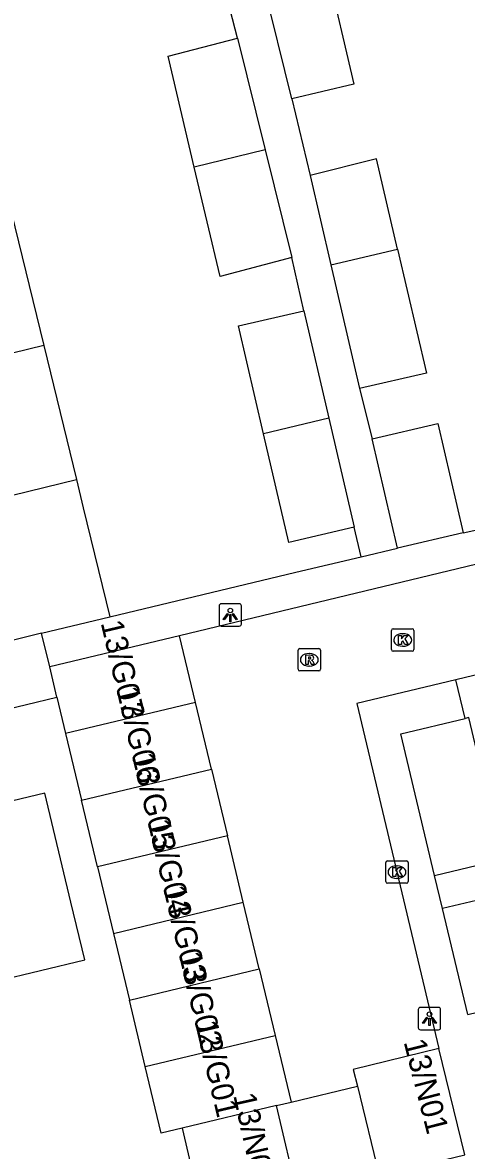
# Model space of a CAD drawing. Extents: x 162026 to 163499, y 387297 to 388169.
# Drawn here: x 163001.2 to 163021, y 387817 to 387867.3 of the extents above; entities that cross this region are included whole.
import ezdxf

# ---------------------------------------------------------------- set-up
doc = ezdxf.new("R2010")
doc.units = 0
for name, color, linetype in [('IMGEO_Kolk', 7, 'Continuous'), ('IMGEO_Lichtpunt', 7, 'Continuous'), ('IMGEO_Muur', 7, 'Continuous'), ('IMGEO_Pand', 7, 'Continuous'), ('IMGEO_Pand_nummerreeks', 7, 'Continuous'), ('IMGEO_Rijbaan_lokaal_open', 7, 'Continuous'), ('IMGEO_Rioolput', 7, 'Continuous'), ('IMGEO_Voetpad_open', 7, 'Continuous')]:
    doc.layers.add(name, color=color, linetype=linetype)

msp = doc.modelspace()

# ---------------------------------------------------------------- linework, layer by layer
at = {"layer": 'IMGEO_Kolk'}
for p, q in [((163017.661, 387839.38), (163017.661, 387840.232)), ((163017.736, 387840.306), (163018.588, 387840.306)), ((163018.149, 387840.086), (163018.174, 387840.086)), ((163018.662, 387840.232), (163018.662, 387839.38)), ((163018.172, 387839.526), (163018.147, 387839.526)), ((163018.588, 387839.306), (163017.736, 387839.306)), ((163017.482, 387829.95), (163018.334, 387829.95)), ((163017.407, 387829.024), (163017.407, 387829.876)), ((163017.895, 387829.73), (163017.92, 387829.73)), ((163018.408, 387829.876), (163018.408, 387829.024)), ((163018.334, 387828.95), (163017.482, 387828.95)), ((163017.918, 387829.17), (163017.893, 387829.17))]:
    msp.add_line(p, q, dxfattribs=at)
for points in [[(163017.661, 387839.38), (163017.661, 387840.232)], [(163017.736, 387840.306), (163018.588, 387840.306)], [(163017.982, 387840.006), (163018.105, 387840.006), (163018.105, 387839.855), (163018.235, 387840.006), (163018.399, 387840.006), (163018.253, 387839.855), (163018.406, 387839.606), (163018.254, 387839.606), (163018.169, 387839.77), (163018.105, 387839.703), (163018.105, 387839.606), (163017.982, 387839.606), (163017.982, 387840.006)], [(163018.662, 387840.232), (163018.662, 387839.38)], [(163018.588, 387839.306), (163017.736, 387839.306)], [(163017.482, 387829.95), (163018.334, 387829.95)], [(163017.407, 387829.024), (163017.407, 387829.876)], [(163017.728, 387829.65), (163017.851, 387829.65), (163017.851, 387829.499), (163017.981, 387829.65), (163018.145, 387829.65), (163017.999, 387829.499), (163018.152, 387829.25), (163018, 387829.25), (163017.915, 387829.414), (163017.851, 387829.347), (163017.851, 387829.25), (163017.728, 387829.25), (163017.728, 387829.65)], [(163018.408, 387829.876), (163018.408, 387829.024)], [(163018.334, 387828.95), (163017.482, 387828.95)]]:
    msp.add_lwpolyline(points, dxfattribs=at)
for centre, start, end in [((163017.738, 387840.23), 91.552, 178.448), ((163017.738, 387840.23), 91.552, 178.448), ((163018.586, 387840.23), 1.552, 88.448), ((163018.586, 387840.23), 1.552, 88.448), ((163017.738, 387839.382), 181.552, 268.448), ((163017.738, 387839.382), 181.552, 268.448), ((163018.586, 387839.382), 271.552, 358.448), ((163018.586, 387839.382), 271.552, 358.448), ((163017.484, 387829.874), 91.552, 178.448), ((163017.484, 387829.874), 91.552, 178.448), ((163018.332, 387829.874), 1.552, 88.448), ((163018.332, 387829.874), 1.552, 88.448), ((163017.484, 387829.026), 181.552, 268.448), ((163017.484, 387829.026), 181.552, 268.448), ((163018.332, 387829.026), 271.552, 358.448), ((163018.332, 387829.026), 271.552, 358.448)]:
    msp.add_arc(centre, 0.0765, start, end, dxfattribs=at)
for centre, major_axis, ratio, start_param, end_param in [((163018.148, 387839.806), (-0.387, 0.002), 0.722429, 4.712389, 7.853982), ((163018.173, 387839.806), (-0.39, 0.002), 0.717154, 1.570796, 4.712389), ((163017.894, 387829.45), (-0.387, 0.002), 0.722429, 4.712389, 7.853982), ((163017.919, 387829.45), (-0.39, 0.002), 0.717154, 1.570796, 4.712389)]:
    msp.add_ellipse(centre, major_axis=major_axis, ratio=ratio, start_param=start_param, end_param=end_param, dxfattribs=at)
at = {"layer": 'IMGEO_Lichtpunt'}
for p, q in [((163009.968, 387841.325), (163009.968, 387840.518)), ((163009.968, 387841.325), (163009.968, 387840.518)), ((163010.87, 387841.42), (163010.062, 387841.42)), ((163010.87, 387841.42), (163010.062, 387841.42)), ((163010.964, 387840.518), (163010.964, 387841.325)), ((163010.964, 387840.518), (163010.964, 387841.325)), ((163010.062, 387840.424), (163010.87, 387840.424)), ((163010.062, 387840.424), (163010.87, 387840.424)), ((163019.762, 387823.411), (163018.954, 387823.411)), ((163019.762, 387823.411), (163018.954, 387823.411)), ((163018.86, 387823.316), (163018.86, 387822.509)), ((163018.86, 387823.316), (163018.86, 387822.509)), ((163019.856, 387822.509), (163019.856, 387823.316)), ((163019.856, 387822.509), (163019.856, 387823.316)), ((163018.954, 387822.415), (163019.762, 387822.415)), ((163018.954, 387822.415), (163019.762, 387822.415))]:
    msp.add_line(p, q, dxfattribs=at)
for points in [[(163010.342, 387840.989), (163010.381, 387840.961), (163010.193, 387840.699), (163010.155, 387840.726), (163010.342, 387840.989)], [(163010.554, 387840.961), (163010.592, 387840.988), (163010.779, 387840.726), (163010.74, 387840.698), (163010.554, 387840.961)], [(163010.444, 387840.941), (163010.491, 387840.941), (163010.491, 387840.619), (163010.444, 387840.619), (163010.444, 387840.941)], [(163019.234, 387822.98), (163019.273, 387822.952), (163019.085, 387822.69), (163019.047, 387822.717), (163019.234, 387822.98)], [(163019.336, 387822.932), (163019.383, 387822.932), (163019.383, 387822.61), (163019.336, 387822.61), (163019.336, 387822.932)], [(163019.446, 387822.952), (163019.484, 387822.979), (163019.671, 387822.717), (163019.632, 387822.689), (163019.446, 387822.952)]]:
    msp.add_lwpolyline(points, dxfattribs=at)
for centre in [(163010.467, 387841.123), (163019.359, 387823.114)]:
    msp.add_circle(centre, 0.0994, dxfattribs=at)
for centre, start, end in [((163010.062, 387841.325), 90, 180), ((163010.062, 387841.325), 90, 180), ((163010.87, 387841.325), 0, 90), ((163010.87, 387841.325), 0, 90), ((163010.062, 387840.518), 180, 270), ((163010.062, 387840.518), 180, 270), ((163010.87, 387840.518), 270, 0), ((163010.87, 387840.518), 270, 360), ((163018.954, 387823.316), 90, 180), ((163018.954, 387823.316), 90, 180), ((163019.762, 387823.316), 0, 90), ((163019.762, 387823.316), 0, 90), ((163018.954, 387822.509), 180, 270), ((163018.954, 387822.509), 180, 270), ((163019.762, 387822.509), 270, 0), ((163019.762, 387822.509), 270, 360)]:
    msp.add_arc(centre, 0.0946, start, end, dxfattribs=at)
at = {"layer": 'IMGEO_Muur'}
msp.add_lwpolyline([(163005.088, 387840.843), (163013.395, 387842.823)], dxfattribs=at)
at = {"layer": 'IMGEO_Pand'}
for points in [[(163014.773, 387869.754), (163015.983, 387864.603), (163013.218, 387863.95)], [(163013.218, 387863.95), (163011.944, 387869.078)], [(163008.86, 387860.904), (163007.687, 387865.846), (163010.794, 387866.654)], [(163010.794, 387866.654), (163012.027, 387861.675)], [(163012.027, 387861.675), (163008.86, 387860.904)], [(163012.027, 387861.675), (163013.218, 387856.865)], [(163017.93, 387857.246), (163016.995, 387861.266), (163014.038, 387860.519)], [(163013.218, 387856.865), (163010.017, 387856.026), (163008.86, 387860.904)], [(163014.038, 387860.519), (163014.958, 387856.537)], [(163000.687, 387858.912), (163002.143, 387852.939)], [(163014.958, 387856.537), (163017.93, 387857.246)], [(163017.93, 387857.246), (163019.218, 387851.71), (163016.232, 387851.024)], [(163014.958, 387856.537), (163016.232, 387851.024)], [(163011.951, 387848.995), (163010.83, 387853.812), (163013.752, 387854.492)], [(163013.752, 387854.492), (163014.866, 387849.704)], [(163002.143, 387852.939), (163000.001, 387852.418), (162994.583, 387851.1)], [(163002.143, 387852.939), (163003.599, 387846.964)], [(163014.866, 387849.704), (163011.951, 387848.995)], [(163014.866, 387849.704), (163015.998, 387844.84)], [(163016.799, 387848.774), (163019.731, 387849.456), (163020.864, 387844.586)], [(163015.998, 387844.84), (163013.076, 387844.16), (163011.951, 387848.995)], [(163017.932, 387843.904), (163016.799, 387848.774)], [(162996.038, 387845.125), (163000.001, 387846.089), (163003.599, 387846.964)], [(163003.599, 387846.964), (163003.905, 387845.701), (163005.088, 387840.843)], [(163020.864, 387844.586), (163017.932, 387843.904)], [(163002.047, 387840.102), (163005.088, 387840.843)], [(163002.047, 387840.102), (163000, 387839.604), (162997.529, 387839.003)], [(163008.202, 387839.987), (163002.406, 387838.6)], [(163008.913, 387837.016), (163008.202, 387839.987)], [(163002.729, 387837.25), (163002.406, 387838.6)], [(163002.729, 387837.25), (163003.117, 387835.628)], [(163008.913, 387837.016), (163003.117, 387835.628)], [(163009.625, 387834.045), (163008.913, 387837.016)], [(163019.588, 387829.299), (163018.082, 387835.616), (163020.949, 387836.3)], [(163019.588, 387829.299), (163022.623, 387830.023), (163021.117, 387836.34), (163020.949, 387836.3)], [(163003.117, 387835.628), (163003.829, 387832.657)], [(163003.829, 387832.657), (163009.625, 387834.045)], [(163009.625, 387834.045), (163010.336, 387831.074)], [(162997.847, 387824.065), (163000, 387824.58), (163003.968, 387825.531), (163003.349, 387828.112), (163002.184, 387832.974), (163000, 387832.451), (162996.063, 387831.507)], [(163004.54, 387829.686), (163003.829, 387832.657)], [(163010.336, 387831.074), (163004.54, 387829.686)], [(163011.047, 387828.102), (163010.336, 387831.074)], [(163004.54, 387829.686), (163005.251, 387826.715)], [(163021.067, 387823.098), (163024.102, 387823.821), (163022.975, 387828.547), (163019.94, 387827.824)], [(163005.251, 387826.715), (163011.047, 387828.102)], [(163011.758, 387825.131), (163011.047, 387828.102)], [(163021.067, 387823.098), (163019.94, 387827.824)], [(163005.251, 387826.715), (163005.962, 387823.744)], [(163005.962, 387823.744), (163011.758, 387825.131)], [(163011.758, 387825.131), (163012.47, 387822.16)], [(163006.674, 387820.773), (163005.962, 387823.744)], [(163006.674, 387820.773), (163012.47, 387822.16)], [(163012.47, 387822.16), (163013.181, 387819.189)], [(163019.778, 387821.575), (163015.958, 387820.645), (163016.14, 387819.898)], [(163017.112, 387815.912), (163020.932, 387816.842), (163019.778, 387821.575)], [(163008.319, 387818.025), (163007.385, 387817.801), (163006.674, 387820.773)], [(163016.14, 387819.898), (163017.112, 387815.912)], [(163012.531, 387819.033), (163008.319, 387818.025)], [(163012.531, 387819.033), (163013.181, 387819.189)], [(163013.492, 387814.938), (163012.531, 387819.033)], [(163008.319, 387818.025), (163009.275, 387813.948)]]:
    msp.add_lwpolyline(points, dxfattribs=at)
at = {"layer": 'IMGEO_Rijbaan_lokaal_open'}
for points in [[(163040.493, 387847.762), (163008.202, 387839.987)], [(163041.714, 387843.121), (163020.533, 387838.033)], [(163020.533, 387838.033), (163016.114, 387836.971), (163019.778, 387821.575)], [(163013.181, 387819.189), (163016.14, 387819.898)]]:
    msp.add_lwpolyline(points, dxfattribs=at)
at = {"layer": 'IMGEO_Rioolput'}
for p, q in [((163013.494, 387838.496), (163013.494, 387839.348)), ((163013.569, 387839.422), (163014.421, 387839.422)), ((163013.982, 387839.202), (163014.007, 387839.202)), ((163014.495, 387839.348), (163014.495, 387838.496)), ((163014.005, 387838.642), (163013.98, 387838.642)), ((163014.421, 387838.422), (163013.569, 387838.422))]:
    msp.add_line(p, q, dxfattribs=at)
for points in [[(163013.494, 387838.496), (163013.494, 387839.348)], [(163013.569, 387839.422), (163014.421, 387839.422)], [(163014.083, 387839.12), (163013.831, 387839.122), (163013.831, 387838.722)], [(163014.009, 387839.041), (163013.955, 387839.041), (163013.955, 387838.96)], [(163014.495, 387839.348), (163014.495, 387838.496)], [(163013.831, 387838.722), (163013.955, 387838.722), (163013.955, 387838.884), (163013.966, 387838.884)], [(163013.955, 387838.96), (163014.007, 387838.96)], [(163014.013, 387838.855), (163014.084, 387838.722), (163014.224, 387838.722), (163014.159, 387838.848)], [(163014.421, 387838.422), (163013.569, 387838.422)]]:
    msp.add_lwpolyline(points, dxfattribs=at)
for centre, radius, start, end in [((163013.571, 387839.346), 0.0765, 91.552, 178.448), ((163013.571, 387839.346), 0.0765, 91.552, 178.448), ((163013.991, 387839.149), 0.19, 274.7715, 282.9687), ((163014.015, 387838.945), 0.0964, 77.0061, 93.1865), ((163014.029, 387839.002), 0.0378, 276.6634, 79.6772), ((163014.082, 387839.01), 0.109, 350.3612, 89.416), ((163014.08, 387839.01), 0.112, 277.5842, 350.9817), ((163014.419, 387839.346), 0.0765, 1.552, 88.448), ((163014.419, 387839.346), 0.0765, 1.552, 88.448), ((163013.571, 387838.498), 0.0765, 181.552, 268.448), ((163013.571, 387838.498), 0.0765, 181.552, 268.448), ((163013.965, 387838.831), 0.0533, 26.0293, 88.6989), ((163014.064, 387838.795), 0.108, 29.5134, 73.7905), ((163014.419, 387838.498), 0.0765, 271.552, 358.448), ((163014.419, 387838.498), 0.0765, 271.552, 358.448)]:
    msp.add_arc(centre, radius, start, end, dxfattribs=at)
for centre, major_axis, ratio, start_param, end_param in [((163013.981, 387838.922), (-0.387, 0.002), 0.722429, 4.712389, 7.853982), ((163014.006, 387838.922), (-0.39, 0.002), 0.717154, 1.570796, 4.712389)]:
    msp.add_ellipse(centre, major_axis=major_axis, ratio=ratio, start_param=start_param, end_param=end_param, dxfattribs=at)
at = {"layer": 'IMGEO_Voetpad_open'}
for points in [[(163010.794, 387866.654), (163010.237, 387868.797)], [(163013.218, 387863.95), (163014.038, 387860.519)], [(163013.752, 387854.492), (163013.218, 387856.865)], [(163016.232, 387851.024), (163016.799, 387848.774)], [(163020.864, 387844.586), (163027.657, 387846.094)], [(163016.313, 387843.518), (163015.998, 387844.84)], [(163005.088, 387840.843), (163013.395, 387842.823), (163016.313, 387843.518)], [(163016.313, 387843.518), (163017.932, 387843.904)], [(163002.406, 387838.6), (163002.047, 387840.102)], [(163020.949, 387836.3), (163020.533, 387838.033)], [(162977.474, 387831.237), (163000, 387836.6), (163002.729, 387837.25)], [(163019.94, 387827.824), (163019.588, 387829.299)]]:
    msp.add_lwpolyline(points, dxfattribs=at)

# ---------------------------------------------------------------- texts
at = {"layer": 'IMGEO_Pand_nummerreeks'}
for s, rotation, p in [('13/G07', 283.2742, (163004.677, 387840.571)), ('13/G06', 283.2742, (163005.375, 387837.613)), ('13/G05', 283.2742, (163006.073, 387834.655)), ('13/G04', 283.2742, (163006.771, 387831.696)), ('13/G03', 283.2742, (163007.469, 387828.738)), ('13/G02', 283.2742, (163008.165, 387825.786)), ('13/G01', 283.2742, (163008.89, 387822.714)), ('13/N01', 284.3003, (163018.199, 387821.879)), ('13/N02', 282.4582, (163010.598, 387819.494))]:
    msp.add_text(s, height=1, rotation=rotation, dxfattribs=at).set_placement(p)

doc.saveas('drawing.dxf')
